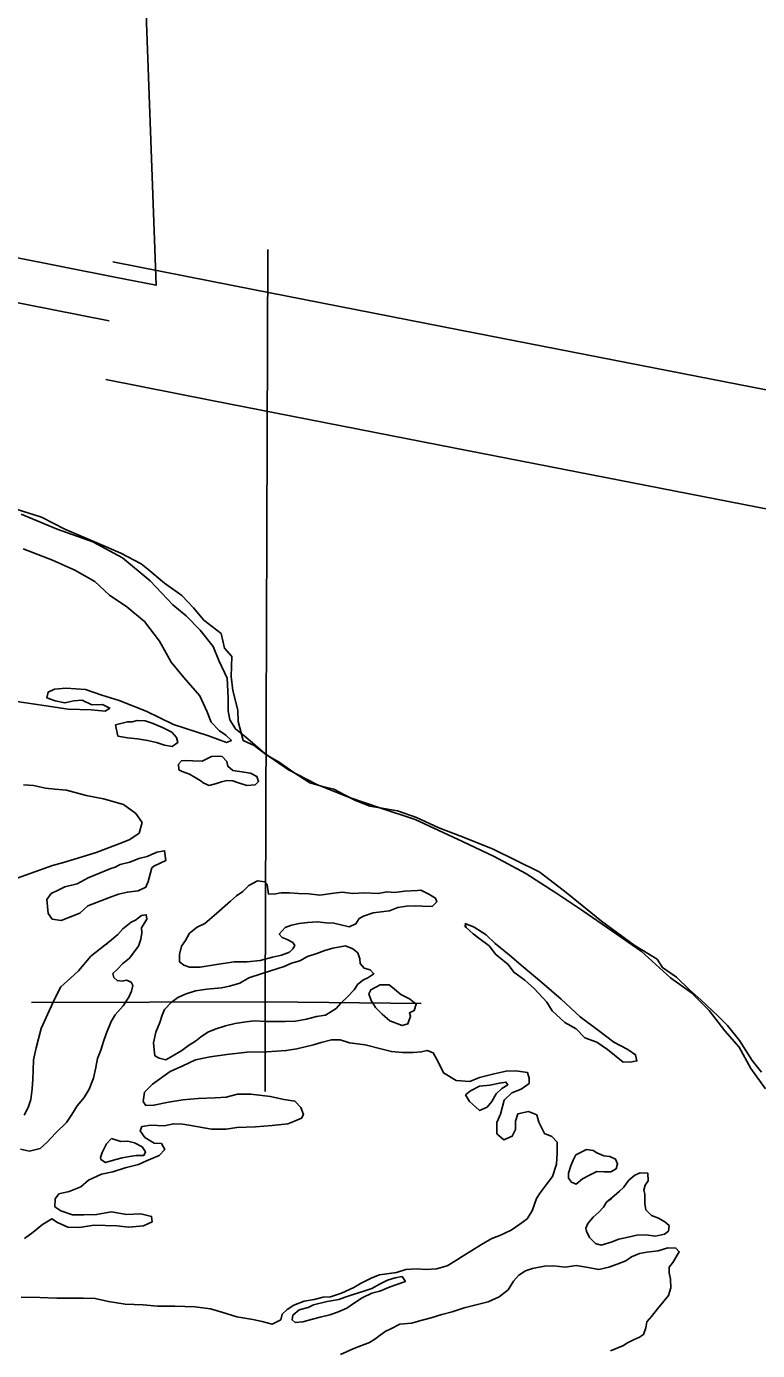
# Model space of a CAD drawing. Extents: x 1127717 to 1741049, y 2026793 to 2244711.
# Drawn here: x 1242120 to 1243058, y 2131675 to 2133375 of the extents above; entities that cross this region are included whole.
import ezdxf

# ---------------------------------------------------------------- set-up
doc = ezdxf.new("R2010")
doc.units = 0
for name, color, linetype in [('15', 7, 'Continuous'), ('5', 7, 'Continuous'), ('6', 7, 'Continuous'), ('9', 7, 'Continuous')]:
    doc.layers.add(name, color=color, linetype=linetype)

msp = doc.modelspace()

# ---------------------------------------------------------------- linework, layer by layer
at = {"layer": '15'}
for points in [[(1241009.5, 2133234.6), (1241057.6, 2133225.8), (1241110.8, 2133214), (1241255.1, 2133186.9), (1241369.4, 2133165.6), (1241495.3, 2133142), (1241613.6, 2133117.3), (1241847.3, 2133070.3), (1242080.4, 2133025.7), (1242225.8, 2132997)], [(1242230.6, 2133072.5), (1242386.7, 2133041.6), (1242677, 2132984.9), (1243104.6, 2132901.5), (1243297.9, 2132863.8), (1243370.5, 2132852.2), (1243394.9, 2132848.5), (1243418.4, 2132849.1), (1243493.3, 2132851.3), (1243631.5, 2132856.1), (1243736.2, 2132857.6), (1243865.8, 2132859.2), (1243961.2, 2132862), (1244007, 2132856.8), (1244051.9, 2132847.4), (1244090.6, 2132828.4), (1244123.4, 2132807.1), (1244163.4, 2132770.6), (1244214.4, 2132723.2), (1244305.7, 2132636.4)], [(1242221.6, 2132921.4), (1242357.8, 2132894.4), (1242648.2, 2132837.7), (1243075.9, 2132754.2), (1243271.8, 2132716), (1243347.4, 2132704), (1243385.2, 2132698.2), (1243422.5, 2132699.1), (1243498.2, 2132701.4), (1243635.2, 2132706.2), (1243738.1, 2132707.6), (1243868.9, 2132709.2), (1243955, 2132711.7), (1243983.3, 2132708.6), (1244002.6, 2132704.5), (1244016.4, 2132697.7), (1244031.3, 2132688.1), (1244061.7, 2132660.2), (1244111.7, 2132613.9), (1244202.3, 2132527.7)]]:
    msp.add_lwpolyline(points, dxfattribs=at)
at = {"layer": '5'}
for points in [[(1242426.4, 2132007.2), (1242426.3, 2132122.2), (1242429.6, 2133088.3)], [(1242626.7, 2132120.4), (1242428.8, 2132122.3), (1242126.2, 2132121.3)]]:
    msp.add_lwpolyline(points, dxfattribs=at)
at = {"layer": '6'}
for points in [[(1241660.7, 2133475.7), (1241666.5, 2133248.6), (1241807.6, 2133252.8), (1241811.1, 2133138.7), (1242018.5, 2133095.5), (1242026, 2133094), (1242032.5, 2133092.7), (1242233.2, 2133053), (1242286.2, 2133042.6), (1242269.8, 2133496.4)], [(1242444.3, 2132430), (1242428.4, 2132439.1), (1242411.9, 2132451.3), (1242398, 2132458.1), (1242391.5, 2132482.2), (1242391.1, 2132496.8), (1242384.8, 2132522.1), (1242382.5, 2132540.3), (1242383.5, 2132565.9), (1242374.1, 2132576.6), (1242369.9, 2132595.2), (1242347.5, 2132612.3), (1242334.3, 2132628.3), (1242319.2, 2132644.3), (1242296.9, 2132660), (1242275.4, 2132677.8), (1242266.9, 2132684.7), (1242241, 2132698.5), (1242213.3, 2132710.5), (1242169, 2132729.2), (1242139.3, 2132744.7), (1242097, 2132758.1)], [(1243063.3, 2132031.9), (1243051.4, 2132047.1), (1243035, 2132072.8), (1243019.6, 2132092.1), (1243007.8, 2132104.1), (1242986.1, 2132124.5), (1242970.7, 2132138.1), (1242954.2, 2132153.9), (1242936.2, 2132166.4), (1242929.3, 2132177.1), (1242900, 2132195.2), (1242858, 2132226.1), (1242814.9, 2132261.2), (1242808.7, 2132265.9), (1242779.3, 2132288.6), (1242777.8, 2132289.4), (1242718.8, 2132318.5), (1242679.5, 2132334.1), (1242649.1, 2132345.8), (1242620.7, 2132359.2), (1242596.2, 2132367.7), (1242575.9, 2132371), (1242560.7, 2132373.7), (1242542, 2132380.7), (1242528.1, 2132388.1), (1242514.3, 2132395.4), (1242501.6, 2132398.5), (1242483.6, 2132403.5), (1242461.9, 2132417.9), (1242444.3, 2132430)]]:
    msp.add_lwpolyline(points, dxfattribs=at)
at = {"layer": '9'}
for points in [[(1243068.4, 2132010.7), (1243049.8, 2132036.8), (1243034.7, 2132064), (1243016.2, 2132085.1), (1242996.2, 2132111.1), (1242973.6, 2132134.1), (1242946.7, 2132153), (1242909, 2132187.2), (1242871.4, 2132213.3), (1242833.9, 2132239), (1242799.4, 2132262.2), (1242760.9, 2132287.3), (1242720.4, 2132308.9), (1242679.5, 2132328.4), (1242619, 2132356.5), (1242574.7, 2132371), (1242533, 2132385), (1242492.6, 2132401.6), (1242456.3, 2132420.3), (1242425.8, 2132441.1), (1242400.9, 2132462.5), (1242388.1, 2132472.7), (1242380.9, 2132484.6), (1242378.6, 2132496), (1242378.7, 2132512.6), (1242377.6, 2132538.1), (1242366.6, 2132560.8), (1242359.6, 2132578.7), (1242342.7, 2132599.8), (1242324.8, 2132617.9), (1242307.5, 2132632), (1242278.8, 2132662.9), (1242243.1, 2132692.6), (1242205.2, 2132713.2), (1242159.4, 2132729.2), (1242113, 2132748.6)], [(1242115.6, 2132704.1), (1242153.4, 2132689.5), (1242182.1, 2132676.6), (1242207.4, 2132662.2), (1242226.3, 2132644.6)], [(1242226.3, 2132644.6), (1242248.6, 2132629.7), (1242271.5, 2132610.7), (1242290.6, 2132585.6), (1242305.7, 2132558.4), (1242321.7, 2132538.8), (1242342.2, 2132515.2), (1242351.2, 2132495.4), (1242357, 2132481.5), (1242367.7, 2132470.3), (1242375.8, 2132464.9), (1242383, 2132458.1), (1242376.6, 2132455.4), (1242353.4, 2132463.9), (1242308.6, 2132478.4), (1242273.3, 2132495.6), (1242239, 2132509.3), (1242216.4, 2132516.2), (1242195.8, 2132523.3), (1242170.8, 2132525.2), (1242155.8, 2132523.8), (1242147.5, 2132520.1), (1242146.1, 2132512.6), (1242156.7, 2132508.8), (1242169.2, 2132506.1), (1242180.7, 2132508.9), (1242191.1, 2132509.6), (1242203.7, 2132503.9), (1242217.2, 2132504.2), (1242226.8, 2132499.5), (1242220.9, 2132495.8), (1242202.9, 2132497.4), (1242173.4, 2132498.2), (1242141.9, 2132503), (1242107.3, 2132508.1)], [(1242234.3, 2132478.1), (1242237.1, 2132463.7), (1242249.7, 2132461.4), (1242262.2, 2132460.2), (1242275.2, 2132458), (1242286.7, 2132455.3), (1242296.8, 2132452), (1242306.8, 2132450.3), (1242314.2, 2132455.5), (1242312.5, 2132461.9), (1242306.4, 2132468.8), (1242294.3, 2132474.5), (1242281.2, 2132480.2), (1242272.1, 2132483), (1242262.1, 2132483.8), (1242255.7, 2132482.1), (1242249.7, 2132482)], [(1242249.7, 2132482), (1242234.3, 2132478.1)], [(1242345.2, 2132431.2), (1242333.2, 2132431.9), (1242325.2, 2132432.2), (1242318.7, 2132432), (1242314.9, 2132427.4), (1242315.5, 2132420.4), (1242319.6, 2132418), (1242329.1, 2132414.8), (1242336.2, 2132410.4), (1242342.8, 2132406.6), (1242347.4, 2132403.2), (1242354.4, 2132400.3), (1242363.9, 2132402.6), (1242370.3, 2132404.7), (1242377.2, 2132406.4), (1242384.7, 2132406.1), (1242390.8, 2132404.2), (1242402.8, 2132400), (1242413.3, 2132401.2), (1242417.7, 2132405.3), (1242415.5, 2132411.8), (1242407.5, 2132416.1), (1242393.4, 2132418.3), (1242384.9, 2132419.6), (1242378.3, 2132424.9), (1242377.2, 2132430.9), (1242371, 2132437.3), (1242364.5, 2132437.6), (1242357.5, 2132437.5)], [(1242357.5, 2132437.5), (1242345.2, 2132431.2)], [(1242107.8, 2132281.3), (1242124.6, 2132287.2), (1242153.3, 2132297.4), (1242167.2, 2132301.3), (1242191.4, 2132308.4), (1242209.3, 2132314.3), (1242242.9, 2132327.1), (1242252.3, 2132330.8), (1242264.6, 2132339.1), (1242268.2, 2132352.7), (1242260, 2132364.1), (1242244.2, 2132375.7), (1242218.6, 2132383.1), (1242196.5, 2132387.1), (1242171.4, 2132394), (1242156.4, 2132395.6), (1242144.4, 2132396.9), (1242128.9, 2132400), (1242115.9, 2132401.2)], [(1242199.1, 2132281.5), (1242184.8, 2132273.7), (1242168.9, 2132269.8), (1242160.5, 2132265.6), (1242151.7, 2132261.4), (1242145.8, 2132253.7), (1242147.8, 2132235.7), (1242152.9, 2132228.3), (1242164.5, 2132226.6), (1242188.2, 2132236.2), (1242198.4, 2132245.4), (1242209.8, 2132249.7), (1242226.6, 2132256.1), (1242238, 2132260.4), (1242249.4, 2132263.2), (1242263.4, 2132265), (1242273.2, 2132269.7), (1242276, 2132276.8), (1242280.6, 2132294.4), (1242283.1, 2132296.5), (1242291.5, 2132300.2), (1242298.9, 2132303.9), (1242297.1, 2132316.4), (1242287.1, 2132314.6), (1242274.8, 2132308.8), (1242263.9, 2132306.6), (1242252.5, 2132301.8), (1242240.1, 2132298.5), (1242233.7, 2132295.3), (1242228.2, 2132293.7)], [(1242228.2, 2132293.7), (1242199.1, 2132281.5)], [(1242360.9, 2132233.3), (1242348.7, 2132223), (1242338.8, 2132218.2), (1242329, 2132210.5), (1242323.8, 2132201.3), (1242319, 2132193.7), (1242316.2, 2132183.1), (1242316.4, 2132173.6), (1242322, 2132169.3), (1242329.1, 2132166.9), (1242342.6, 2132166.7), (1242363.9, 2132170.3), (1242386.3, 2132173.8), (1242403.3, 2132173.7), (1242419.7, 2132175.6), (1242435.6, 2132179.5), (1242447, 2132182.2), (1242457.4, 2132186), (1242461.8, 2132190.6), (1242464.2, 2132194.7), (1242461.6, 2132198.6), (1242454.5, 2132202.4), (1242447.9, 2132204.8), (1242444.3, 2132209.2), (1242452.1, 2132217.9), (1242460, 2132220.6), (1242470, 2132222.8), (1242480.9, 2132224.1), (1242492.9, 2132224.9), (1242504.4, 2132223.7), (1242514.4, 2132223.4), (1242523.4, 2132221.1), (1242533.9, 2132218.8), (1242542.8, 2132222.6), (1242546.7, 2132229.2), (1242552.6, 2132232.3), (1242565, 2132236.6), (1242578.4, 2132238.4), (1242585.9, 2132239.1), (1242596.7, 2132243.4), (1242607.7, 2132245.1), (1242618.6, 2132245.4), (1242627.6, 2132245.1), (1242640.6, 2132244.9), (1242646.5, 2132250.6), (1242644.9, 2132255.5), (1242636.2, 2132260.8), (1242626.1, 2132265.6), (1242621.7, 2132265.5), (1242605.2, 2132264.6), (1242592.3, 2132262.8), (1242582.8, 2132263.6), (1242571.4, 2132261.3), (1242553.9, 2132262.4), (1242538.9, 2132261.5), (1242524.9, 2132263.2), (1242514.4, 2132261.9), (1242496.5, 2132259.5), (1242482.5, 2132261.2), (1242469, 2132261.4), (1242457.6, 2132262.1), (1242446.6, 2132262.3), (1242439.6, 2132261.2), (1242430.6, 2132260.5), (1242429.5, 2132266.4), (1242428.9, 2132272.4), (1242425.8, 2132276.4), (1242416.3, 2132277.6), (1242405.4, 2132271.9), (1242397.6, 2132264.2), (1242389.3, 2132258.5), (1242381.9, 2132251.8)], [(1242381.9, 2132251.8), (1242360.9, 2132233.3)], [(1242112.1, 2131933), (1242123.6, 2131930.7), (1242137.5, 2131934.1), (1242146.3, 2131942.3), (1242157, 2131953.6), (1242171.2, 2131967.4), (1242177.9, 2131977.6), (1242185.1, 2131988.8), (1242193.9, 2131999.5), (1242200.1, 2132010.2), (1242205.7, 2132024.3), (1242208.9, 2132037.9), (1242211.1, 2132049.5), (1242215.4, 2132060.1), (1242218.6, 2132071.2), (1242222.3, 2132081.3), (1242228.4, 2132096.9), (1242233.7, 2132105.6), (1242243.9, 2132117.3), (1242251.1, 2132128.5), (1242254.5, 2132136.1), (1242256.3, 2132143.2), (1242254.2, 2132147.6), (1242248.1, 2132150), (1242242.7, 2132148.9), (1242236.2, 2132149.7), (1242232.1, 2132153.6), (1242230.5, 2132158.6), (1242236.3, 2132163.7), (1242243.6, 2132171.4), (1242251.9, 2132178.6), (1242256.8, 2132184.7), (1242263.6, 2132193.9), (1242266.8, 2132203), (1242268.1, 2132211), (1242267.5, 2132217.5), (1242270.8, 2132223.1), (1242274.2, 2132228.7), (1242273.6, 2132234.2), (1242267.6, 2132233.1), (1242259.8, 2132227.4), (1242254.3, 2132224.7), (1242243.6, 2132216), (1242237.2, 2132208.8), (1242226.5, 2132200), (1242222.6, 2132195.9)], [(1242683.1, 2132222.9), (1242694.7, 2132218.1), (1242709.9, 2132208.5), (1242721.6, 2132197.3), (1242739.9, 2132182.2), (1242757.3, 2132167.1), (1242781.2, 2132147.1), (1242806.2, 2132125.7), (1242830.7, 2132103.2), (1242854, 2132085.7), (1242873.9, 2132070.7), (1242891.6, 2132061.1), (1242901.7, 2132054.3), (1242903.4, 2132046.4), (1242896.9, 2132045.2), (1242886, 2132044.9), (1242865.6, 2132061), (1242851.9, 2132070.7), (1242836.8, 2132076.3), (1242825.5, 2132087.6), (1242810.9, 2132095.7), (1242794.5, 2132110.9), (1242787.8, 2132121.7), (1242771.4, 2132139.4), (1242759.7, 2132150.1), (1242745.4, 2132160.3), (1242738.2, 2132170.1), (1242722.4, 2132183.3), (1242713.7, 2132194.1), (1242700.5, 2132204.3), (1242693.4, 2132209.6), (1242684.2, 2132217.9), (1242682.1, 2132220.4)], [(1242684.2, 2132217.9), (1242683.1, 2132222.9)], [(1242226.5, 2132200), (1242202.5, 2132180.9)], [(1242421.1, 2132158.1), (1242405.3, 2132153.2), (1242393.9, 2132146.4), (1242380.6, 2132142.6), (1242370.1, 2132140.4), (1242351.2, 2132138.4), (1242336.8, 2132136.6), (1242324.9, 2132132.8), (1242314, 2132128), (1242305.7, 2132121.3), (1242296.9, 2132112.6), (1242294.1, 2132105), (1242290.9, 2132095.9), (1242285.7, 2132083.3), (1242283, 2132069.7), (1242283.7, 2132060.7), (1242284.4, 2132053.2), (1242290, 2132049.8), (1242298.5, 2132048), (1242307.9, 2132052.8), (1242319.2, 2132060), (1242328, 2132066.3), (1242336.8, 2132072), (1242343.2, 2132077.1), (1242352.5, 2132083.4), (1242361.9, 2132087.1), (1242375.3, 2132091.4), (1242387.7, 2132094.7), (1242401.6, 2132096.5), (1242412.6, 2132097.8), (1242427.6, 2132097.2), (1242438.1, 2132096.9), (1242452, 2132097.2), (1242465, 2132097.5), (1242479.4, 2132099.9), (1242492.3, 2132103.7), (1242503.7, 2132105), (1242509.1, 2132108.6), (1242517.5, 2132113.8), (1242523.3, 2132120.5), (1242532.1, 2132128.7), (1242540.4, 2132137.9), (1242545.2, 2132145), (1242552.5, 2132150.7), (1242558, 2132153.3), (1242565.8, 2132158.5), (1242561.2, 2132163.4), (1242553.2, 2132165.7), (1242548.1, 2132171.6), (1242547.9, 2132177.6), (1242545.2, 2132185.1), (1242538.6, 2132190.4), (1242529.5, 2132194.2), (1242513.1, 2132191.3), (1242502.7, 2132188.1), (1242492.4, 2132184.3), (1242480.5, 2132180.5), (1242470.6, 2132174.8), (1242460.2, 2132172), (1242450.8, 2132167.8), (1242442.4, 2132165.1)], [(1242202.5, 2132180.9), (1242186.5, 2132162), (1242176.2, 2132152.8), (1242164, 2132141.5), (1242157.3, 2132129.3), (1242148.8, 2132110.6), (1242138.8, 2132088.3), (1242132.4, 2132063.1), (1242128.8, 2132048), (1242128.6, 2132034), (1242127.9, 2132023), (1242127.2, 2132010.4), (1242125.5, 2131996.9), (1242121.8, 2131986.8), (1242117, 2131976.6)], [(1242442.4, 2132165.1), (1242421.1, 2132158.1)], [(1242573.7, 2132144.2), (1242561.8, 2132137.9), (1242559.5, 2132132.8), (1242562.2, 2132123.9), (1242567.9, 2132115), (1242576.6, 2132106.7), (1242586.2, 2132097.9), (1242601.9, 2132091.8), (1242609.3, 2132094), (1242613, 2132104.1), (1242611.5, 2132108), (1242617.4, 2132111.2), (1242620.2, 2132119.2), (1242611.5, 2132126.1), (1242600.4, 2132131.8), (1242592.3, 2132138.6), (1242585.6, 2132144)], [(1242585.6, 2132144), (1242573.7, 2132144.2)], [(1242113.2, 2131743.2), (1242137.1, 2131742.8), (1242158.6, 2131741.8), (1242175.1, 2131741.7), (1242192.5, 2131741.6), (1242208, 2131741.5), (1242225.1, 2131737.4), (1242246.6, 2131733.9), (1242269.6, 2131733.4), (1242288.1, 2131731.4), (1242310.1, 2131731.4), (1242336, 2131730.5), (1242356.1, 2131728), (1242370.6, 2131723.8), (1242389.7, 2131717.7), (1242410.3, 2131714.2), (1242422.3, 2131712), (1242435.4, 2131708.3), (1242446.2, 2131714.1), (1242448, 2131721.1), (1242454.4, 2131727.3), (1242463.2, 2131733), (1242476.1, 2131737.8), (1242489, 2131740.1), (1242500.9, 2131742.9), (1242509.9, 2131743.6), (1242524.3, 2131748), (1242540.1, 2131755.4), (1242548.4, 2131760.6), (1242563.2, 2131767.9), (1242573.1, 2131771.7), (1242595, 2131774.7), (1242606.9, 2131778.5), (1242620.3, 2131779.3), (1242632.8, 2131778.6), (1242646.3, 2131779.4), (1242659.7, 2131783.2), (1242672, 2131790.5), (1242679.3, 2131795.2), (1242703.9, 2131810.8), (1242717.2, 2131818.6), (1242727.6, 2131822.4), (1242741.9, 2131829.2), (1242753.2, 2131837), (1242762.5, 2131843.7), (1242768.8, 2131853.9), (1242774.4, 2131869.6), (1242779.2, 2131877.2), (1242786.9, 2131887.4), (1242795.1, 2131898.1), (1242800.3, 2131913.7), (1242800.9, 2131928.3), (1242801.1, 2131942.3), (1242794.4, 2131949.6), (1242784.8, 2131953.4), (1242777.5, 2131967.8), (1242774.8, 2131977.2), (1242764.2, 2131981.5), (1242750.8, 2131978.6), (1242747.5, 2131969.1), (1242747.8, 2131958.5), (1242743.5, 2131949.9), (1242732.6, 2131945.2), (1242723.5, 2131953), (1242723.6, 2131967.5), (1242728.4, 2131978.1), (1242732.9, 2131996.2), (1242742.7, 2132005.5), (1242755, 2132010.3), (1242765.3, 2132017.5), (1242765.2, 2132024.1), (1242763, 2132031.5), (1242748, 2132033.7), (1242735.5, 2132033.4), (1242720.1, 2132030), (1242701.3, 2132025), (1242688.9, 2132020.2), (1242671.4, 2132021.3), (1242655.2, 2132031), (1242648.4, 2132045.3), (1242642.1, 2132056.7), (1242634.1, 2132060), (1242627.1, 2132058.3), (1242616.2, 2132057.1), (1242602.7, 2132057.3), (1242588.2, 2132058.4), (1242574.6, 2132062.1), (1242554.5, 2132067.1), (1242534.5, 2132069.7)], [(1242534.5, 2132069.7), (1242522.5, 2132073.4), (1242517, 2132073.7), (1242511.5, 2132073.6), (1242498.1, 2132070.3), (1242488.2, 2132067.1), (1242466.8, 2132062), (1242453.4, 2132059.7), (1242428.5, 2132058.1), (1242403.1, 2132057.5), (1242377.2, 2132054.9), (1242355.8, 2132051.9), (1242336.9, 2132047.9), (1242320.6, 2132040), (1242304.3, 2132032.7), (1242281.8, 2132016.6), (1242271.5, 2132006.3), (1242269.8, 2131994.3), (1242272.9, 2131989.4), (1242283.4, 2131989.6), (1242302.3, 2131993.6), (1242320.7, 2131996.5), (1242340.1, 2131998), (1242362, 2131999), (1242376, 2131999.8), (1242390.9, 2132003.7), (1242407.8, 2132003.6), (1242432.9, 2132000.7), (1242450.4, 2131997.1), (1242464.4, 2131994.9), (1242472.1, 2131986.6), (1242475.3, 2131977.6), (1242473, 2131973.1), (1242464.1, 2131969.3), (1242455.2, 2131965.6), (1242435.3, 2131963.7), (1242413.8, 2131961.6), (1242389.9, 2131961.1), (1242376, 2131958.7), (1242357.5, 2131958.8), (1242331, 2131963.7), (1242320.4, 2131965.4), (1242308.4, 2131965.7), (1242296.5, 2131962.9), (1242279.5, 2131964), (1242268.1, 2131962.2), (1242265.7, 2131956.6), (1242271.9, 2131948.3), (1242283.6, 2131941), (1242293.1, 2131940.3), (1242297.3, 2131932.8), (1242290, 2131925.2), (1242274.1, 2131918.3), (1242263.8, 2131913.5), (1242246.4, 2131909.1), (1242230.6, 2131904.2), (1242216.2, 2131900.9), (1242199.4, 2131893.5), (1242189.6, 2131884.7), (1242174.8, 2131878.9), (1242161.4, 2131875.6), (1242156.5, 2131869.4), (1242156.3, 2131858.9), (1242163.9, 2131854.1), (1242179, 2131848.9), (1242193.5, 2131848.8), (1242209.9, 2131849.2), (1242228.8, 2131852.6), (1242248.4, 2131849.1), (1242266.8, 2131850), (1242280.4, 2131846.8), (1242281, 2131839.8), (1242270.2, 2131834.6), (1242251.2, 2131833.1), (1242235.7, 2131834.8), (1242206.3, 2131835.6), (1242187.9, 2131832.6), (1242172.9, 2131832.8), (1242159.8, 2131839), (1242152.2, 2131843.8), (1242140.4, 2131836.5), (1242128.6, 2131826.7), (1242117.3, 2131818.4)], [(1242688.5, 2131994.2), (1242696.2, 2131987.4), (1242701.3, 2131983), (1242711.2, 2131987.2), (1242717, 2131994.4), (1242722.7, 2132004), (1242730.1, 2132011.2), (1242737.9, 2132015.9), (1242735.3, 2132019.3), (1242726.9, 2132018.1), (1242714.5, 2132015.3), (1242701.5, 2132014), (1242689.7, 2132008.2), (1242683.3, 2132003.1)], [(1242683.3, 2132003.1), (1242688.5, 2131994.2)], [(1242229.1, 2131946.8), (1242222.7, 2131940.1), (1242219.8, 2131935), (1242217, 2131928.9), (1242214.7, 2131922.4), (1242215.2, 2131919.9), (1242221.3, 2131916), (1242234.7, 2131919.9), (1242242.6, 2131922), (1242252.1, 2131923.8), (1242260.5, 2131925), (1242270.5, 2131925.2), (1242272.4, 2131929.8), (1242268.2, 2131936.2), (1242258.6, 2131941.4), (1242250.1, 2131943.2), (1242241.1, 2131943)], [(1242241.1, 2131943), (1242229.1, 2131946.8)], [(1242824.9, 2131925.8), (1242821.6, 2131919.2), (1242818.8, 2131911.7), (1242815.5, 2131902.1), (1242815.7, 2131896.1), (1242819.3, 2131890.6), (1242825.3, 2131888.3), (1242833.6, 2131895), (1242842.5, 2131899.7), (1242851.9, 2131904.4), (1242861.4, 2131904.2), (1242869.9, 2131903.9), (1242876.8, 2131908), (1242878.6, 2131914.1), (1242876, 2131920.5), (1242868.9, 2131923.9), (1242860.9, 2131924.7), (1242851.8, 2131928.5), (1242847.2, 2131931.4), (1242838.7, 2131932.7)], [(1242838.7, 2131932.7), (1242824.9, 2131925.8)], [(1242870.7, 2131869.8), (1242864.3, 2131865.2), (1242860.5, 2131858.6), (1242854.6, 2131852.4), (1242847.3, 2131845.8), (1242840.5, 2131837.6), (1242837.7, 2131831.5), (1242838.7, 2131828), (1242842.4, 2131819.6), (1242850.1, 2131811.8), (1242857.6, 2131809.9), (1242870.5, 2131813.8), (1242880.4, 2131817.5), (1242892.3, 2131820.3), (1242903.3, 2131822.5), (1242914.7, 2131823.3), (1242927.2, 2131821.6), (1242938.7, 2131823.9), (1242944, 2131828), (1242944.9, 2131835), (1242939.3, 2131839.9), (1242931.2, 2131844.7), (1242922.1, 2131848), (1242914.9, 2131855.4), (1242913.8, 2131863.3), (1242913.5, 2131875.4), (1242912.3, 2131880.3), (1242914.2, 2131886.9), (1242918, 2131892.5), (1242917.3, 2131902.5), (1242907.8, 2131902.8), (1242900.9, 2131899.6), (1242893.1, 2131893.4), (1242886.3, 2131883.7), (1242880.9, 2131879.1), (1242874.1, 2131873.4)], [(1242874.1, 2131873.4), (1242864.3, 2131865.2)], [(1242869.4, 2131674), (1242886.2, 2131680.9), (1242890.6, 2131684.1), (1242899, 2131688.3), (1242906.9, 2131691.5), (1242911.8, 2131695.1), (1242915.1, 2131703.7), (1242916.4, 2131711.2), (1242922.2, 2131718.4), (1242930, 2131728), (1242938.2, 2131737.8), (1242944, 2131745.4), (1242946.8, 2131755), (1242946.5, 2131766), (1242944.8, 2131774.5), (1242944.7, 2131781.5), (1242949.5, 2131787.6), (1242957.7, 2131801.3), (1242953.5, 2131806.2), (1242943.1, 2131806.5), (1242930.7, 2131802.7), (1242916.2, 2131800.8), (1242906.8, 2131799.1), (1242896.4, 2131794.8), (1242889.1, 2131789.7)], [(1242889.1, 2131789.7), (1242878.2, 2131785.4), (1242867.3, 2131781.6), (1242854.4, 2131778.8), (1242840.9, 2131781), (1242825.3, 2131783.6), (1242811.4, 2131781.8), (1242796.9, 2131783.5), (1242784.9, 2131782.7), (1242769.5, 2131779.8), (1242760.6, 2131777.1), (1242751.8, 2131771.4), (1242745, 2131763.7), (1242738.2, 2131752.5), (1242726.5, 2131743.3), (1242712.7, 2131736.9), (1242695.3, 2131733), (1242681.9, 2131729.2), (1242666.1, 2131724.3), (1242653.2, 2131721), (1242639.3, 2131716.7), (1242627.9, 2131713.4), (1242614, 2131709.5), (1242599.1, 2131708.2), (1242587.7, 2131702.4), (1242580.3, 2131699.2), (1242570.5, 2131691.5), (1242567.1, 2131689.2)], [(1242602.1, 2131769.8), (1242593.1, 2131768.1), (1242583.2, 2131764.9), (1242573.9, 2131760.2), (1242563, 2131754.4), (1242553.1, 2131750.7), (1242539.3, 2131746.3), (1242528.9, 2131743.1), (1242521, 2131739.9), (1242506, 2131737.5), (1242488.2, 2131733.1), (1242481.3, 2131729.9), (1242469.9, 2131726.7), (1242461.6, 2131719.9), (1242460.7, 2131713.9), (1242464.8, 2131710.5), (1242474.7, 2131711.2), (1242487.1, 2131715), (1242497, 2131717.3), (1242509.4, 2131720.6), (1242519.3, 2131723.8), (1242531.2, 2131729.1), (1242541, 2131735.9), (1242550.9, 2131742.1), (1242563.2, 2131748.4), (1242573.6, 2131750.6), (1242586.9, 2131756.5), (1242595.4, 2131759.2), (1242606.2, 2131763.4)], [(1242602.1, 2131769.8), (1242606.2, 2131763.4)], [(1242539.9, 2131677.2), (1242523.1, 2131669.3)], [(1242539.9, 2131677.2), (1242560.2, 2131684.7)], [(1242560.2, 2131684.7), (1242567.1, 2131689.2)]]:
    msp.add_lwpolyline(points, dxfattribs=at)

doc.saveas('drawing.dxf')
